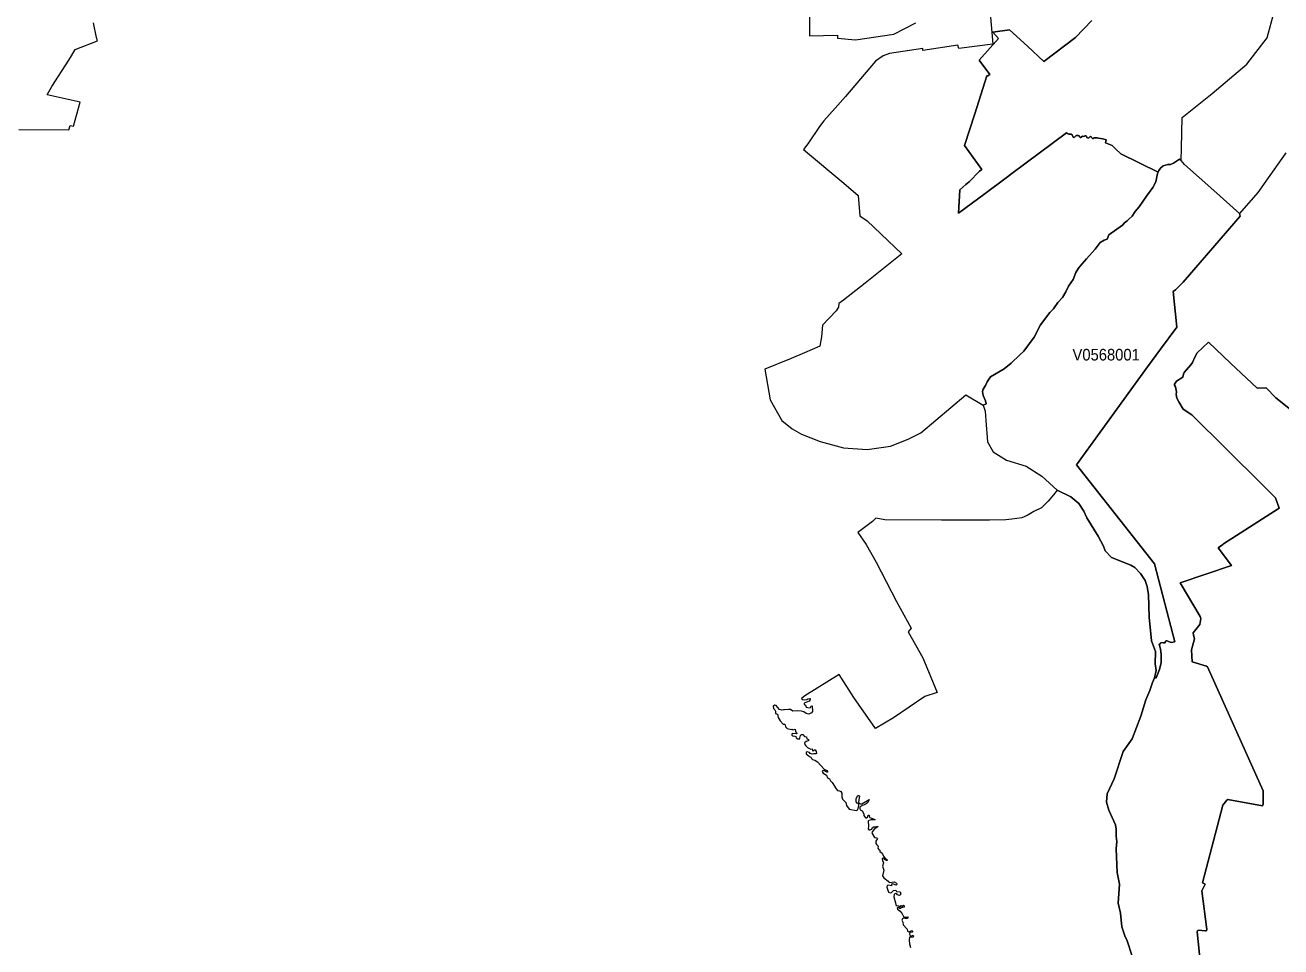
# Model space of a CAD drawing. Extents: x 369010 to 735936, y 6377141 to 6616555.
# Drawn here: x 526500 to 537305, y 6465059 to 6472991 of the extents above; entities that cross this region are included whole.
import ezdxf
from ezdxf.enums import TextEntityAlignment as Align

# ---------------------------------------------------------------- set-up
doc = ezdxf.new("R2010")
doc.units = 0
doc.header["$LTSCALE"] = 40
doc.layers.add('3', color=7, linetype='Continuous', lineweight=13)
doc.layers.add('4', color=7, linetype='Continuous')

msp = doc.modelspace()

# ---------------------------------------------------------------- linework, layer by layer
at = {"layer": '3'}
for points in [[(535677.03, 6473030.86), (535538.84, 6472885.38), (535263.94, 6472676.68), (535124.58, 6472808.59), (534970.99, 6472950.09), (534825.52, 6472931.39), (534874.84, 6472875.95), (534708.17, 6472689.92), (534800.03, 6472566.46), (534784.47, 6472553.38), (534781.82, 6472555.86), (534776.03, 6472555.53), (534672.43, 6472228.17), (534583.72, 6471954.75), (534732.5, 6471749.69), (534711.48, 6471733.31), (534622.11, 6471643.61), (534594.64, 6471620.77), (534543.5, 6471573.93), (534530.42, 6471371.85), (534760.47, 6471541.49), (534942.2, 6471677.7), (534990.69, 6471712.79), (535460.89, 6472065.31), (535468.17, 6472058.69), (535474.13, 6472055.21), (535479.75, 6472054.05), (535497.13, 6472053.56), (535501.6, 6472051.41), (535507.72, 6472046.28), (535511.37, 6472040.32), (535514.01, 6472032.04), (535517.49, 6472027.41), (535522.62, 6472023.6), (535527.25, 6472024.6), (535540, 6472037.67), (535547.11, 6472040.98), (535563.83, 6472041.64), (535567.97, 6472037.84), (535571.28, 6472030.55), (535576.74, 6472024.76), (535582.37, 6472024.26), (535587.33, 6472025.75), (535597.43, 6472035.35), (535609.51, 6472033.86), (535614.31, 6472035.19), (535618.12, 6472037.67), (535622.91, 6472039.49), (535627.38, 6472039.16), (535632.68, 6472035.19), (535635.66, 6472024.93), (535640.62, 6472020.62), (535648.4, 6472019.63), (535652.21, 6472021.45), (535662.64, 6472031.88), (535667.93, 6472032.21), (535672.07, 6472030.55), (535675.05, 6472024.93), (535678.03, 6472021.29), (535684.48, 6472015.66), (535689.94, 6472015.16), (535696.9, 6472021.62), (535722.71, 6472021.29), (535734.46, 6472018.14), (535772.36, 6472013.84), (535800.34, 6472002.75), (535796.03, 6471979.25), (535851.81, 6471954.09), (535882.59, 6471927.78), (535928.27, 6471884.08), (536248.02, 6471725.53), (536254.97, 6471740.09), (536270.2, 6471760.29), (536291.39, 6471778.99), (536332.93, 6471791.57), (536354.11, 6471792.39), (536380.26, 6471801.83), (536432.23, 6471837.24), (536445.8, 6471827.15), (536449.28, 6471935.55), (536454.24, 6472196.88), (536713.26, 6472402.61), (537011, 6472656.49), (537186.1, 6472880.75), (537268.19, 6473179.32)], [(533249.75, 6473157.3), (533248.93, 6472897.63), (533488.41, 6472903.59), (533490.06, 6472878.1), (533644.81, 6472863.7), (533974.83, 6472913.68), (534165.16, 6473010.17)], [(534803.17, 6473093.09), (534827.67, 6472828.28), (534532.41, 6472789.22), (534523.97, 6472817.19), (534225.23, 6472773.17), (534225.23, 6472790.05), (533936.76, 6472747.85)], [(526445.06, 6472093.28), (526874.87, 6472091.13), (526886.79, 6472125.88), (526916.08, 6472120.26), (526972.19, 6472326.97), (526688.51, 6472390.69), (526730.05, 6472462.02), (526874.54, 6472689.59), (526897.38, 6472726.66), (526930.48, 6472782.27), (527122.63, 6472856.91), (527114.69, 6472885.88), (527088.54, 6473010.83)], [(535632.68, 6472035.19), (535627.38, 6472039.16), (535622.91, 6472039.49), (535618.12, 6472037.67), (535614.31, 6472035.19), (535609.51, 6472033.86), (535597.43, 6472035.35), (535587.33, 6472025.75), (535582.37, 6472024.26), (535576.74, 6472024.76), (535571.28, 6472030.55), (535567.97, 6472037.84), (535563.83, 6472041.64), (535547.11, 6472040.98), (535540, 6472037.67), (535527.25, 6472024.6), (535522.62, 6472023.6), (535517.49, 6472027.41), (535514.01, 6472032.04), (535511.37, 6472040.32), (535507.72, 6472046.28), (535501.6, 6472051.41), (535497.13, 6472053.56), (535479.75, 6472054.05), (535474.13, 6472055.21), (535468.17, 6472058.69), (535460.89, 6472065.31), (534990.69, 6471712.79), (534942.2, 6471677.7), (534760.47, 6471541.49), (534530.42, 6471371.85), (534543.5, 6471573.93), (534594.64, 6471620.77), (534622.11, 6471643.61), (534711.48, 6471733.31), (534732.5, 6471749.69), (534583.72, 6471954.75), (534672.43, 6472228.17), (534776.03, 6472555.53), (534781.82, 6472555.86), (534784.47, 6472553.38), (534800.03, 6472566.46), (534708.17, 6472689.92), (534874.84, 6472875.95), (534825.52, 6472931.39), (534970.99, 6472950.09), (535124.58, 6472808.59), (535263.94, 6472676.68), (535538.84, 6472885.38), (535677.03, 6473030.86)], [(533936.76, 6472747.85), (533883.47, 6472725.84), (533817.43, 6472681.81), (533557.76, 6472377.12), (533470.54, 6472276.49), (533372.39, 6472167.26), (533333.5, 6472117.44), (533233.7, 6471970.14), (533198.12, 6471920.33), (533543.36, 6471631.69), (533668.64, 6471525.1), (533682.05, 6471349.01), (533745.6, 6471305.98), (534044.17, 6471021.64), (533728.72, 6470771.07), (533542.53, 6470625.59), (533500.16, 6470595.96), (533498.51, 6470563.86), (533478.98, 6470532.58), (533361.47, 6470409.77), (533351.37, 6470307.49), (533336.97, 6470228.71), (533205.73, 6470170.29), (533089.88, 6470122.95), (532865.62, 6470029.11), (532911.3, 6469766.79), (533010.27, 6469589.04), (533099.97, 6469517.04), (533178.75, 6469471.37), (533339.46, 6469407.15), (533540.05, 6469354.68), (533743.95, 6469340.29), (533947.02, 6469368.09), (534098.46, 6469428.17), (534207.52, 6469481.63), (534594.97, 6469808.99), (534742.27, 6469720.95), (534768.42, 6469732.03), (534764.28, 6469757.36), (534742.27, 6469804.86), (534738.79, 6469837.79), (534743.92, 6469858.98), (534764.28, 6469890.26), (534777.85, 6469920.71), (534805.66, 6469964.73), (534923.33, 6470034.08), (534985.06, 6470083.23), (535058.71, 6470155.06), (535093.3, 6470184.69), (535181.35, 6470304.84), (535237.29, 6470410.6), (535316.73, 6470518.18), (535347.19, 6470549.46), (535386.08, 6470602.75), (535424.97, 6470647.6), (535453.77, 6470694.94), (535478.26, 6470743.26), (535517.32, 6470803.34), (535540.99, 6470861.6), (535562.17, 6470899.83), (535592.63, 6470933.59), (535631.52, 6470980.93), (535706.83, 6471062.19), (535750.85, 6471120.61), (535784.61, 6471141.8), (535810.93, 6471147.76), (535823.51, 6471187.48), (535942.83, 6471269.57), (535958.89, 6471289.92), (535982.55, 6471305.98), (535998.61, 6471322.86), (536024.92, 6471346.53), (536051.07, 6471388.07), (536085, 6471426.13), (536148.39, 6471519.15), (536201.68, 6471593.62), (536229.65, 6471642.78), (536243.22, 6471715.43), (536248.02, 6471725.53), (535928.27, 6471884.08), (535882.59, 6471927.78), (535851.81, 6471954.09), (535796.03, 6471979.25), (535800.34, 6472002.75), (535772.36, 6472013.84), (535734.46, 6472018.14), (535722.71, 6472021.29), (535696.9, 6472021.62), (535689.94, 6472015.16), (535684.48, 6472015.66), (535678.03, 6472021.29), (535675.05, 6472024.93), (535672.07, 6472030.55), (535667.93, 6472032.21), (535662.64, 6472031.88), (535652.21, 6472021.45), (535648.4, 6472019.63), (535640.62, 6472020.62), (535635.66, 6472024.93), (535632.68, 6472035.19)], [(537347.8, 6471893.19), (537106.66, 6471550.43), (536950.09, 6471371.02), (536954.39, 6471348.35), (536462.85, 6470780.5), (536396.65, 6470712.31), (536377.12, 6470699.9), (536408.56, 6470392.73), (536270.37, 6470202.23), (536156.83, 6470050.13), (535546.62, 6469207.72), (536216.41, 6468356.2), (536392.34, 6467684.58), (536360.4, 6467678.13), (536323.49, 6467692.36), (536316.38, 6467691.7), (536311.74, 6467688.56), (536307.94, 6467683.26), (536307.94, 6467674.16), (536294.2, 6467674.16), (536279.97, 6467678.13), (536271.52, 6467675.48), (536268.21, 6467671.01), (536258.45, 6467660.59), (536268.21, 6467624.17), (536274.34, 6467576.01), (536275, 6467520.07), (536274.34, 6467507.16), (536259.44, 6467446.59), (536232.47, 6467372.94), (536216.91, 6467373.77), (536199.2, 6467334.87), (536177.19, 6467264.53), (536143.42, 6467184.1), (536099.4, 6467044.58), (536025.75, 6466848.29), (535947.96, 6466741.54), (535870.01, 6466506.36), (535809.93, 6466375.28), (535803.31, 6466303.29), (535823.51, 6466236.42), (535882.76, 6466107.83), (535887.89, 6466072.24), (535888.71, 6466010.51), (535892.69, 6465964.83), (535888.05, 6465902.93), (535897.32, 6465700.03), (535917.18, 6465597.91), (535904.27, 6465436.38), (535925.46, 6465349.65), (535937.37, 6465231.15), (535962.36, 6465152.7), (535983.05, 6465111.49), (536023.77, 6464980.41)], [(536729.31, 6471566.48), (536476.25, 6471790.74), (536445.8, 6471827.15), (536432.23, 6471837.24), (536380.26, 6471801.83), (536354.11, 6471792.39), (536332.93, 6471791.57), (536291.39, 6471778.99), (536270.2, 6471760.29), (536254.97, 6471740.09), (536248.02, 6471725.53)], [(536248.02, 6471725.53), (536243.22, 6471715.43), (536229.65, 6471642.78), (536201.68, 6471593.62), (536148.39, 6471519.15), (536085, 6471426.13), (536051.07, 6471388.07), (536024.92, 6471346.53), (535998.61, 6471322.86), (535982.55, 6471305.98), (535958.89, 6471289.92), (535942.83, 6471269.57), (535823.51, 6471187.48), (535810.93, 6471147.76), (535784.61, 6471141.8), (535750.85, 6471120.61), (535706.83, 6471062.19), (535631.52, 6470980.93), (535592.63, 6470933.59), (535562.17, 6470899.83), (535540.99, 6470861.6), (535517.32, 6470803.34), (535478.26, 6470743.26), (535453.77, 6470694.94), (535424.97, 6470647.6), (535386.08, 6470602.75), (535347.19, 6470549.46), (535316.73, 6470518.18), (535237.29, 6470410.6), (535181.35, 6470304.84), (535093.3, 6470184.69), (535058.71, 6470155.06), (534985.06, 6470083.23), (534923.33, 6470034.08), (534805.66, 6469964.73), (534777.85, 6469920.71), (534764.28, 6469890.26), (534743.92, 6469858.98), (534738.79, 6469837.79), (534742.27, 6469804.86), (534764.28, 6469757.36), (534768.42, 6469732.03), (534742.27, 6469720.95), (534759.98, 6469669.47), (534767.42, 6469589.87), (534779.18, 6469406.32), (534830.15, 6469320.43), (534944.18, 6469246.45), (535114.16, 6469195.47), (535249.21, 6469108.41), (535380.12, 6468990.41), (535496.97, 6468933.15), (535565.48, 6468874.89), (535610.34, 6468809.68), (535634.83, 6468752.08), (535733.8, 6468593.86), (535779.48, 6468508.46), (535793.88, 6468467.75), (535846.35, 6468410.32), (536014.83, 6468344.28), (536046.94, 6468323.93), (536096.75, 6468271.46), (536136.64, 6468210.56), (536153.52, 6468158.92), (536167.09, 6468087.92), (536172.06, 6467895.77), (536190.76, 6467692.69), (536226.34, 6467602.16), (536223.69, 6467494.75), (536232.96, 6467436.33), (536216.91, 6467373.77), (536232.47, 6467372.94), (536259.44, 6467446.59), (536274.34, 6467507.16), (536275, 6467520.07), (536274.34, 6467576.01), (536268.21, 6467624.17), (536258.45, 6467660.59), (536268.21, 6467671.01), (536271.52, 6467675.48), (536279.97, 6467678.13), (536294.2, 6467674.16), (536307.94, 6467674.16), (536307.94, 6467683.26), (536311.74, 6467688.56), (536316.38, 6467691.7), (536323.49, 6467692.36), (536360.4, 6467678.13), (536392.34, 6467684.58), (536216.41, 6468356.2), (535546.62, 6469207.72), (536156.83, 6470050.13), (536270.37, 6470202.23), (536408.56, 6470392.73), (536377.12, 6470699.9), (536396.65, 6470712.31), (536462.85, 6470780.5), (536954.39, 6471348.35), (536950.09, 6471371.02), (536729.31, 6471566.48)], [(537387.52, 6469684.7), (537260.58, 6469782.68), (537179.31, 6469868.41), (537100.87, 6469865.76), (536869.99, 6470082.74), (536681.97, 6470261.65), (536584.66, 6470170.62), (536564.96, 6470132.72), (536543.61, 6470086.54), (536529.88, 6470066.35), (536472.78, 6470001.31), (536466.99, 6469988.4), (536461.03, 6469961.09), (536407.57, 6469927.49), (536389.36, 6469902.17), (536389.36, 6469893.07), (536397.14, 6469878.17), (536406.25, 6469836.63), (536404.92, 6469813.79), (536408.4, 6469781.02), (536426.6, 6469748.58), (536465, 6469686.85), (536537.66, 6469638.03), (537138.6, 6469044.86), (537258.09, 6468922.06), (537290.86, 6468833.02), (536811.4, 6468527.16), (536806.27, 6468521.87), (536766.05, 6468493.24), (536880.41, 6468340.97), (536437.69, 6468190.7), (536611.3, 6467901.06), (536614.61, 6467885.51), (536608.66, 6467832.21), (536550.56, 6467760.55), (536552.55, 6467741.68), (536562.32, 6467711.06), (536534.51, 6467615.57), (536541.63, 6467512.79), (536665.09, 6467475.72), (536674.03, 6467468.6), (537152.67, 6466400.77), (537152.01, 6466370.81), (537153.33, 6466285.74), (537147.54, 6466273.99), (536847.81, 6466327.29), (536840.03, 6466321.33), (536804.28, 6466277.14), (536629.51, 6465609.99), (536654, 6465598.24), (536625.54, 6465542.63)], [(536663.93, 6465197.89), (536667.24, 6465209.47), (536625.54, 6465542.63), (536654, 6465598.24), (536629.51, 6465609.99), (536804.28, 6466277.14), (536840.03, 6466321.33), (536847.81, 6466327.29), (537147.54, 6466273.99), (537153.33, 6466285.74), (537152.01, 6466370.81), (537152.67, 6466400.77), (536674.03, 6467468.6), (536665.09, 6467475.72), (536541.63, 6467512.79), (536534.51, 6467615.57), (536562.32, 6467711.06), (536552.55, 6467741.68), (536550.56, 6467760.55), (536608.66, 6467832.21), (536614.61, 6467885.51), (536611.3, 6467901.06), (536437.69, 6468190.7), (536880.41, 6468340.97), (536766.05, 6468493.24), (536806.27, 6468521.87), (536811.4, 6468527.16), (537290.86, 6468833.02), (537258.09, 6468922.06), (537138.6, 6469044.86), (536537.66, 6469638.03), (536465, 6469686.85), (536426.6, 6469748.58), (536408.4, 6469781.02), (536404.92, 6469813.79), (536406.25, 6469836.63), (536397.14, 6469878.17), (536389.36, 6469893.07), (536389.36, 6469902.17), (536407.57, 6469927.49), (536461.03, 6469961.09), (536466.99, 6469988.4), (536472.78, 6470001.31), (536529.88, 6470066.35), (536543.61, 6470086.54), (536564.96, 6470132.72), (536584.66, 6470170.62), (536681.97, 6470261.65), (536869.99, 6470082.74), (537100.87, 6469865.76), (537179.31, 6469868.41), (537260.58, 6469782.68), (537387.52, 6469684.7)], [(535380.12, 6468990.41), (535349.34, 6468948.21), (535301.34, 6468894.91), (535244.74, 6468837.82), (535178.04, 6468804.55), (535120.44, 6468770.79), (535075.59, 6468752.08), (534991.02, 6468738.68), (534937.73, 6468733.55), (534797.22, 6468731.89), (534500.3, 6468730.07), (534383.46, 6468731.07), (533897.87, 6468732.72), (533820.91, 6468748.77), (533789.63, 6468718.32), (533734.51, 6468676.78), (533664.34, 6468623.49), (533735.34, 6468522.03), (533822.56, 6468368.78), (533909.78, 6468202.94), (533996.84, 6468031.98), (534124.61, 6467801.93), (534098.46, 6467770.65), (534225.23, 6467546.39), (534346.22, 6467249.31), (534241.29, 6467214.72), (533971.52, 6467031.01), (533817.43, 6466938.82), (533629.58, 6467203.63), (533503.97, 6467401.57), (533209.54, 6467218.03), (533179.08, 6467196.84), (533186.86, 6467187.08), (533201.92, 6467184.6), (533225.92, 6467189.06), (533235.69, 6467194.36), (533253.23, 6467195.02), (533255.88, 6467186.42), (533245.45, 6467174.17), (533203.91, 6467155.3), (533203.25, 6467148.68), (533214.83, 6467139.58), (533221.45, 6467120.71), (533249.42, 6467116.24), (533257.2, 6467120.05), (533262.99, 6467131.14), (533272.1, 6467133.79), (533274.74, 6467083.64), (533266.97, 6467072.55), (533242.8, 6467062.79), (533221.45, 6467066.76), (533199.94, 6467082.31), (533179.08, 6467088.27), (533142.67, 6467090.09), (533104.27, 6467087.61), (533084.91, 6467100.52), (533068.53, 6467102.51), (533034.76, 6467098.04), (533026.32, 6467099.86), (533010.1, 6467096.05), (532991.24, 6467101.18), (532961.28, 6467135.77), (532950.85, 6467138.26), (532936.29, 6467130.81), (532937.61, 6467109.29), (532950.69, 6467097.87), (532955.82, 6467087.28), (532954.99, 6467068.25), (532973.86, 6467060.96), (532978.66, 6467032.66), (532997.69, 6467004.36), (533021.69, 6466974.24), (533035.76, 6466976.39), (533039.89, 6466970.43), (533042.54, 6466953.55), (533055.95, 6466937.5), (533092.86, 6466930.38), (533100.47, 6466932.86), (533106.43, 6466926.58), (533125.79, 6466931.54), (533128.27, 6466912.51), (533137.21, 6466900.26), (533138.53, 6466891.32), (533102.62, 6466896.45), (533096.17, 6466890.16), (533096.66, 6466880.73), (533105.43, 6466874.44), (533121.65, 6466872.79), (533132.08, 6466868.15), (533134.73, 6466858.88), (533149.13, 6466849.12), (533159.22, 6466847.46), (533165.51, 6466855.41), (533170.31, 6466878.25), (533179.08, 6466887.19), (533190.5, 6466885.86), (533204.9, 6466868.15), (533222.28, 6466866.83), (533225.26, 6466848.29), (533241.31, 6466844.82)], [(536223.69, 6467494.75), (536226.34, 6467602.16), (536190.76, 6467692.69), (536172.06, 6467895.77), (536167.09, 6468087.92), (536153.52, 6468158.92), (536136.64, 6468210.56), (536096.75, 6468271.46), (536046.94, 6468323.93), (536014.83, 6468344.28), (535846.35, 6468410.32), (535793.88, 6468467.75), (535779.48, 6468508.46), (535733.8, 6468593.86), (535634.83, 6468752.08), (535610.34, 6468809.68), (535565.48, 6468874.89), (535496.97, 6468933.15), (535380.12, 6468990.41)], [(536023.77, 6464980.41), (535983.05, 6465111.49), (535962.36, 6465152.7), (535937.37, 6465231.15), (535925.46, 6465349.65), (535904.27, 6465436.38), (535917.18, 6465597.91), (535897.32, 6465700.03), (535888.05, 6465902.93), (535892.69, 6465964.83), (535888.71, 6466010.51), (535887.89, 6466072.24), (535882.76, 6466107.83), (535823.51, 6466236.42), (535803.31, 6466303.29), (535809.93, 6466375.28), (535870.01, 6466506.36), (535947.96, 6466741.54), (536025.75, 6466848.29), (536099.4, 6467044.58), (536143.42, 6467184.1), (536177.19, 6467264.53), (536199.2, 6467334.87), (536216.91, 6467373.77), (536232.96, 6467436.33), (536223.69, 6467494.75)], [(533241.31, 6466844.82), (533243.79, 6466837.2), (533237.01, 6466830.91), (533218.8, 6466827.44), (533205.73, 6466813.54), (533207.38, 6466799.14), (533215.99, 6466787.72), (533232.87, 6466775.8), (533260.35, 6466761.07), (533271.76, 6466763.55), (533275.08, 6466747.5), (533280.7, 6466743.69), (533290.8, 6466755.61), (533298.91, 6466754.29), (533305.53, 6466739.06), (533308.18, 6466723.83), (533303.05, 6466720.03), (533285.34, 6466720.52), (533272.59, 6466716.72), (533254.88, 6466724.33), (533248.1, 6466731.45), (533227.41, 6466738.56), (533218.8, 6466732.27), (533220.96, 6466720.03), (533247.6, 6466695.86), (533260.35, 6466690.07), (533265.48, 6466678.98), (533275.08, 6466671.37), (533294.11, 6466665.41), (533316.95, 6466651.51), (533373.72, 6466588.95), (533397.05, 6466576.2), (533404.66, 6466567.27), (533404.17, 6466563.13), (533398.21, 6466563.46), (533372.89, 6466577.03), (533361.8, 6466574.55), (533357.99, 6466567.27), (533367.43, 6466553.36), (533395.73, 6466535.49), (533405, 6466514.8), (533420.22, 6466506.36), (533429.16, 6466487.82), (533443.56, 6466473.43), (533478.64, 6466417.98), (533489.57, 6466405.73), (533507.44, 6466402.26), (533519.69, 6466394.65), (533525.65, 6466380.74), (533526.81, 6466349.79), (533532.76, 6466329.93), (533561.89, 6466299.98), (533566.69, 6466274.49), (533589.86, 6466242.71), (533651.27, 6466232.29), (533663.51, 6466238.08), (533674.44, 6466276.14), (533673.28, 6466287.56), (533659.71, 6466296.17), (533649.61, 6466308.42), (533651.6, 6466336.22), (533665.66, 6466360.88), (533674.93, 6466362.04), (533680.39, 6466356.25), (533670.3, 6466306.27), (533677.42, 6466294.35), (533687.68, 6466289.72), (533699.43, 6466291.04), (533761.99, 6466328.61), (533751.06, 6466302.79), (533737.49, 6466291.04), (533686.35, 6466266.55), (533681.72, 6466260.59), (533680.89, 6466248.34), (533685.03, 6466238.58), (533701.58, 6466229.31), (533715.15, 6466202.66), (533715.98, 6466188.26), (533730.38, 6466170.39), (533739.64, 6466170.39), (533751.06, 6466178), (533754.37, 6466192.07), (533760.83, 6466192.4), (533761.16, 6466183.96), (533767.12, 6466173.37), (533781.02, 6466165.75), (533814.95, 6466155.16), (533810.65, 6466151.85), (533779.86, 6466152.68), (533760, 6466146.72), (533754.37, 6466141.26), (533757.85, 6466098.89), (533753.55, 6466075.22), (533759.17, 6466066.29), (533769.27, 6466065.46), (533784, 6466073.07), (533790.45, 6466084.99), (533800.55, 6466092.6), (533818.26, 6466091.77), (533833.15, 6466097.73)], [(533833.15, 6466097.73), (533835.64, 6466093.1), (533804.03, 6466070.59), (533786.15, 6466043.94), (533786.65, 6466034.18), (533807.34, 6465999.92), (533827.86, 6465998.43), (533833.98, 6465990.98), (533820.25, 6465969.63), (533820.74, 6465949.11), (533828.19, 6465935.87), (533839.77, 6465925.61), (533837.95, 6465907.4), (533844.57, 6465896.81), (533852.68, 6465891.84), (533852.68, 6465878.6), (533873.04, 6465865.2), (533886.45, 6465840.04), (533903.66, 6465817.37), (533913.42, 6465814.22), (533917.07, 6465803.13), (533912.6, 6465801.81), (533895.22, 6465811.58), (533888.6, 6465821.34), (533880.16, 6465822.17), (533875.36, 6465815.55), (533876.19, 6465802.31), (533885.45, 6465781.29), (533877.51, 6465753.81), (533888.6, 6465719.22), (533876.19, 6465670.4), (533888.6, 6465651.7), (533926.83, 6465624.72), (533933.95, 6465611.81), (533977.31, 6465617.6), (533998.16, 6465606.02), (534000.48, 6465597.08), (533993.36, 6465589.97), (533961.92, 6465600.72), (533955.13, 6465594.93), (533952.98, 6465582.85), (533930.31, 6465589.14), (533916.57, 6465587.32), (533913.42, 6465572.75), (533927.66, 6465529.56), (533944.04, 6465524.26), (533954.3, 6465528.23), (533970.36, 6465542.96), (533990.71, 6465546.93), (533996.51, 6465536.34), (534029.28, 6465531.38), (534035.57, 6465512.34), (534023.15, 6465502.08), (534006.6, 6465506.05), (533999.16, 6465515.82), (533985.42, 6465517.14), (533975.98, 6465510.52), (533975.65, 6465490.99), (533989.89, 6465436.87), (533990.22, 6465423.47), (533995.51, 6465413.7), (534015.54, 6465410.72), (534026.63, 6465401.29), (534037.39, 6465414.2), (534046.65, 6465410.23), (534057.25, 6465416.85), (534064.36, 6465410.72), (534062.21, 6465401.29), (534051.12, 6465396.49), (534041.36, 6465399.14), (534030.6, 6465388.38), (534021.83, 6465390.2), (534011.07, 6465399.64), (534003.95, 6465393.35), (534006.27, 6465383.09), (534028.45, 6465366.2), (534047.15, 6465344.52), (534057.25, 6465319.7), (534068, 6465315.23), (534075.45, 6465317.38), (534084.39, 6465313.9), (534093.66, 6465317.88), (534098.62, 6465313.41), (534090.18, 6465303.15), (534071.48, 6465301.82), (534057.74, 6465306.29), (534047.98, 6465299.67), (534044.01, 6465289.08), (534051.45, 6465270.38), (534055.92, 6465247.7), (534087.87, 6465210.8), (534093.16, 6465193.91), (534104.42, 6465188.62), (534127.92, 6465201.03), (534135.36, 6465194.91), (534133.71, 6465185.64), (534113.19, 6465181.5), (534110.04, 6465169.09), (534115.5, 6465156.68), (534125.6, 6465153.53)], [(536625.54, 6465542.63), (536667.24, 6465209.47), (536663.93, 6465197.89), (536656.32, 6465197.22), (536593.6, 6465202.35), (536588.47, 6465197.22), (536585.15, 6465189.45), (536642.25, 6464633.35)], [(536642.25, 6464633.35), (536585.15, 6465189.45), (536588.47, 6465197.22), (536593.6, 6465202.35), (536656.32, 6465197.22), (536663.93, 6465197.89)], [(534125.6, 6465153.53), (534139.83, 6465160.32), (534144.3, 6465153.53), (534139.83, 6465143.77), (534109.22, 6465142.44), (534105.24, 6465118.11), (534108.39, 6465085.67), (534118.98, 6465052.41)]]:
    msp.add_lwpolyline(points, dxfattribs=at)

# ---------------------------------------------------------------- texts
at = {"layer": '4', "width": 0.95}
msp.add_text('V0568001', height=100, dxfattribs=at).set_placement((535801.41, 6470104.99), align=Align.CENTER)

doc.saveas('drawing.dxf')
